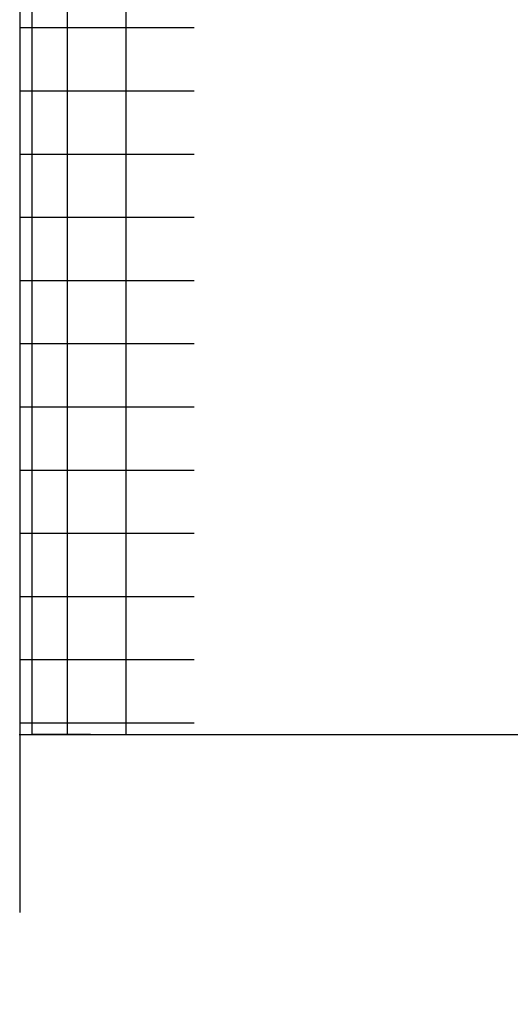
# Model space of a CAD drawing. Extents: x -169 to 2224, y 0 to 2796.
# Tile 355 of 530: x 1794.546 to 1794.975, y 971.931 to 972.794. Entities that reach past the tile are written whole.
import ezdxf

# ---------------------------------------------------------------- set-up
doc = ezdxf.new("R2010")
doc.units = 0
doc.header["$MEASUREMENT"] = 0
doc.header["$PDSIZE"] = 1
doc.layers.get('DEFPOINTS').update_dxf_attribs({"linetype": 'CONTINUOUS'})
doc.layers.add('DIM', color=3, linetype='CONTINUOUS')
doc.layers.add('SPILL-BUCKET', color=1, linetype='CONTINUOUS')
doc.styles.add('SIMPLEX', font='simplex')
doc.dimstyles.new('DIM64', dxfattribs={"dimscale": 64, "dimtxt": 0.09375, "dimasz": 0.09375, "dimexe": 0.0625, "dimexo": 0.0625, "dimgap": 0.046875, "dimtad": 1, "dimdec": 4, "dimzin": 3, "dimdsep": 46, "dimlunit": 4, "dimtxsty": 'SIMPLEX', "dimcen": 0, "dimclrd": 256, "dimclre": 256, "dimclrt": 256, "dimadec": 0, "dimazin": 0, "dimtfac": 1, "dimtdec": 4, "dimtmove": 0, "dimatfit": 3, "dimfxl": 1, "dimfrac": 2, "dimtolj": 1, "dimtzin": 0, "dimarcsym": 0})

# ---------------------------------------------------------------- blocks, each defined once
blk = doc.blocks.new('*D48')
at = {"layer": 'DEFPOINTS', "color": 0, "transparency": 16777216}
for p in [(2031.77254, 978.29596), (1368.54722, 978.01471), (2031.77254, 700.52328)]:
    blk.add_point(p, dxfattribs=at)
at = {"layer": 'DIM', "lineweight": -2, "transparency": 16777216}
for p, q in [((2031.77254, 974.29596), (2031.77254, 696.52328)), ((1368.54722, 974.01471), (1368.54722, 696.52328)), ((1374.54722, 700.52328), (2025.77254, 700.52328))]:
    blk.add_line(p, q, dxfattribs=at)
at = {"layer": 'DIM', "transparency": 16777216}
for points in [[(1374.54722, 701.52328), (1374.54722, 699.52328), (1368.54722, 700.52328)], [(2025.77254, 701.52328), (2025.77254, 699.52328), (2031.77254, 700.52328)]]:
    blk.add_solid(points, dxfattribs=at)
at = {"layer": 'DIM', "transparency": 16777216, "insert": (1700.15988, 708.09471), "char_height": 6, "attachment_point": 5, "style": 'SIMPLEX'}
blk.add_mtext('\\A1;55\'-3 1/4" (F.V. TANK SLAB)', dxfattribs=at)

msp = doc.modelspace()

# ---------------------------------------------------------------- linework, layer by layer
at = {"layer": 'SPILL-BUCKET', "color": 7, "linetype": 'Continuous'}
for p, q in [((1794.54604, 974.28113), (1794.54604, 972.01185)), ((1794.55652, 974.06435), (1794.55652, 972.16761)), ((1794.5877, 974.05687), (1794.5877, 972.16768)), ((1794.63886, 974.05687), (1794.63886, 972.16768)), ((1794.54604, 972.78673), (1794.55233, 972.78673)), ((1794.55233, 972.78673), (1794.57109, 972.78673)), ((1794.57109, 972.78673), (1794.60206, 972.78673)), ((1794.60206, 972.78673), (1794.64481, 972.78673)), ((1794.64481, 972.78673), (1794.69874, 972.78673)), ((1794.54604, 972.73138), (1794.55233, 972.73138)), ((1794.55233, 972.73138), (1794.57109, 972.73138)), ((1794.57109, 972.73138), (1794.60206, 972.73138)), ((1794.60206, 972.73138), (1794.64481, 972.73138)), ((1794.64481, 972.73138), (1794.69874, 972.73138)), ((1794.54604, 972.67603), (1794.55233, 972.67603)), ((1794.55233, 972.67603), (1794.57109, 972.67603)), ((1794.57109, 972.67603), (1794.60206, 972.67603)), ((1794.60206, 972.67603), (1794.64481, 972.67603)), ((1794.64481, 972.67603), (1794.69874, 972.67603)), ((1794.54604, 972.62068), (1794.55233, 972.62068)), ((1794.55233, 972.62068), (1794.57109, 972.62068)), ((1794.57109, 972.62068), (1794.60206, 972.62068)), ((1794.60206, 972.62068), (1794.64481, 972.62068)), ((1794.64481, 972.62068), (1794.69874, 972.62068)), ((1794.54604, 972.56533), (1794.55233, 972.56533)), ((1794.55233, 972.56533), (1794.57109, 972.56533)), ((1794.57109, 972.56533), (1794.60206, 972.56533)), ((1794.60206, 972.56533), (1794.64481, 972.56533)), ((1794.64481, 972.56533), (1794.69874, 972.56533)), ((1794.54604, 972.50998), (1794.55233, 972.50998)), ((1794.55233, 972.50998), (1794.57109, 972.50998)), ((1794.57109, 972.50998), (1794.60206, 972.50998)), ((1794.60206, 972.50998), (1794.64481, 972.50998)), ((1794.64481, 972.50998), (1794.69874, 972.50998)), ((1794.54604, 972.45464), (1794.55233, 972.45464)), ((1794.55233, 972.45464), (1794.57109, 972.45464)), ((1794.57109, 972.45464), (1794.60206, 972.45464)), ((1794.60206, 972.45464), (1794.64481, 972.45464)), ((1794.64481, 972.45464), (1794.69874, 972.45464)), ((1794.54604, 972.39929), (1794.55233, 972.39929)), ((1794.55233, 972.39929), (1794.57109, 972.39929)), ((1794.57109, 972.39929), (1794.60206, 972.39929)), ((1794.60206, 972.39929), (1794.64481, 972.39929)), ((1794.64481, 972.39929), (1794.69874, 972.39929)), ((1794.54604, 972.34394), (1794.55233, 972.34394)), ((1794.55233, 972.34394), (1794.57109, 972.34394)), ((1794.57109, 972.34394), (1794.60206, 972.34394)), ((1794.60206, 972.34394), (1794.64481, 972.34394)), ((1794.64481, 972.34394), (1794.69874, 972.34394)), ((1794.54604, 972.28859), (1794.55233, 972.28859)), ((1794.55233, 972.28859), (1794.57109, 972.28859)), ((1794.57109, 972.28859), (1794.60206, 972.28859)), ((1794.60206, 972.28859), (1794.64481, 972.28859)), ((1794.64481, 972.28859), (1794.69874, 972.28859)), ((1794.54604, 972.23324), (1794.55233, 972.23324)), ((1794.55233, 972.23324), (1794.57109, 972.23324)), ((1794.57109, 972.23324), (1794.60206, 972.23324)), ((1794.60206, 972.23324), (1794.64481, 972.23324)), ((1794.64481, 972.23324), (1794.69874, 972.23324)), ((1794.54604, 972.17789), (1794.55233, 972.17789)), ((1794.55233, 972.17789), (1794.57109, 972.17789)), ((1794.57109, 972.17789), (1794.60206, 972.17789)), ((1794.60206, 972.17789), (1794.64481, 972.17789)), ((1794.64481, 972.17789), (1794.69874, 972.17789))]:
    msp.add_line(p, q, dxfattribs=at)
at = {"layer": 'SPILL-BUCKET', "color": 1, "linetype": 'Continuous'}
for p, q in [((1795.06519, 972.16749), (1794.54554, 972.16749)), ((1794.55685, 972.1676), (1794.54608, 972.16751)), ((1794.57917, 972.16766), (1794.55685, 972.1676)), ((1794.608, 972.16768), (1794.57917, 972.16766)), ((1794.608, 972.16768), (1794.97521, 972.16768))]:
    msp.add_line(p, q, dxfattribs=at)

# ---------------------------------------------------------------- dimensions: what is measured, and where the dimension line sits
at = {"layer": 'DIM'}
dim = msp.add_linear_dim(base=(2031.77254, 700.52328), p1=(1368.54722, 978.01471), p2=(2031.77254, 978.29596), angle=0, text='<> (F.V. TANK SLAB)', dimstyle='DIM64', dxfattribs=at)
dim.commit()
dim.dimension.update_dxf_attribs({"geometry": '*D48', "text_midpoint": (1700.15988, 708.09471)})

doc.saveas('drawing.dxf')
